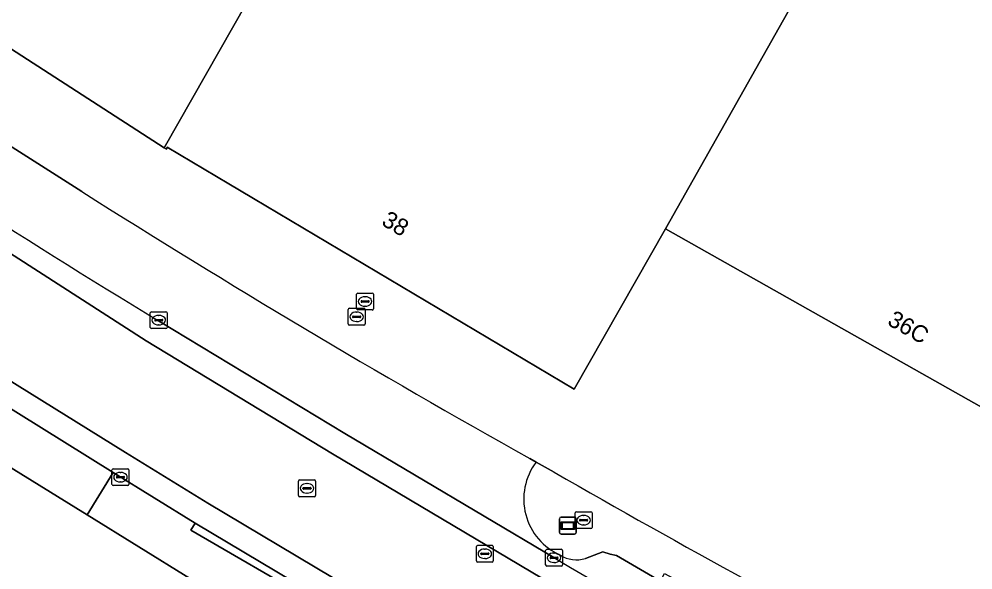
# Model space of a CAD drawing. Extents: x 157692 to 159674, y 381452 to 383291.
# Drawn here: x 158037.9 to 158094.3, y 382832.9 to 382865.4 of the extents above; entities that cross this region are included whole.
import ezdxf

# ---------------------------------------------------------------- set-up
doc = ezdxf.new("R2010")
doc.units = 0
for name, color, linetype in [('IMGEO_Brandkraan', 7, 'Continuous'), ('IMGEO_Erf', 7, 'Continuous'), ('IMGEO_Kolk', 7, 'Continuous'), ('IMGEO_Pand', 7, 'Continuous'), ('IMGEO_Pand_nummerreeks', 7, 'Continuous'), ('IMGEO_Parkeervlak_open', 7, 'Continuous'), ('IMGEO_Rijbaan_lokaal_gesloten', 7, 'Continuous'), ('IMGEO_Rioolput', 7, 'Continuous'), ('IMGEO_Voetpad_open', 7, 'Continuous'), ('IMGEO_Wegwijzer', 7, 'Continuous')]:
    doc.layers.add(name, color=color, linetype=linetype)

msp = doc.modelspace()

# ---------------------------------------------------------------- linework, layer by layer
at = {"layer": 'IMGEO_Brandkraan'}
for p, q in [((158070.778, 382835.394), (158070.778, 382836.246)), ((158070.853, 382836.32), (158071.705, 382836.32)), ((158071.266, 382836.1), (158071.291, 382836.1)), ((158071.779, 382836.246), (158071.779, 382835.394)), ((158071.037, 382835.814), (158071.037, 382835.826)), ((158071.475, 382835.777), (158071.077, 382835.777)), ((158071.08, 382835.863), (158071.478, 382835.863)), ((158071.289, 382835.54), (158071.264, 382835.54)), ((158071.521, 382835.826), (158071.521, 382835.814)), ((158071.705, 382835.32), (158070.853, 382835.32))]:
    msp.add_line(p, q, dxfattribs=at)
for points in [[(158070.778, 382835.394), (158070.778, 382836.246)], [(158070.853, 382836.32), (158071.705, 382836.32)], [(158071.779, 382836.246), (158071.779, 382835.394)], [(158071.705, 382835.32), (158070.853, 382835.32)]]:
    msp.add_lwpolyline(points, dxfattribs=at)
for centre, radius, start, end in [((158070.855, 382836.244), 0.0765, 91.552, 178.448), ((158070.855, 382836.244), 0.0765, 91.552, 178.448), ((158071.703, 382836.244), 0.0765, 1.552, 88.448), ((158071.703, 382836.244), 0.0765, 1.552, 88.448), ((158071.077, 382835.823), 0.0403, 85.8775, 175.7526), ((158071.074, 382835.813), 0.0366, 178.938, 274.7102), ((158071.478, 382835.82), 0.043, 264.8664, 352.4533), ((158071.482, 382835.825), 0.0386, 1.7309, 96.639), ((158070.855, 382835.396), 0.0765, 181.552, 268.448), ((158070.855, 382835.396), 0.0765, 181.552, 268.448), ((158071.703, 382835.396), 0.0765, 271.552, 358.448), ((158071.703, 382835.396), 0.0765, 271.552, 358.448)]:
    msp.add_arc(centre, radius, start, end, dxfattribs=at)
for centre, major_axis, ratio, start_param, end_param in [((158071.265, 382835.82), (-0.387, 0.002), 0.722429, 4.712389, 7.853982), ((158071.29, 382835.82), (-0.39, 0.002), 0.717154, 1.570796, 4.712389)]:
    msp.add_ellipse(centre, major_axis=major_axis, ratio=ratio, start_param=start_param, end_param=end_param, dxfattribs=at)
at = {"layer": 'IMGEO_Erf'}
for points in [[(158076.13, 382853.045), (158070.717, 382843.569), (158046.651, 382857.868), (158046.598, 382857.745), (158046.458, 382857.836), (158022.805, 382873.114), (158020.11, 382868.927), (158041.603, 382855.242)], [(158092.511, 382826.086), (158105.484, 382819.486), (158137.863, 382804.409), (158140.398, 382808.833), (158117.415, 382821.803), (158116.929, 382820.941), (158117.287, 382820.74), (158117.135, 382820.47), (158108.064, 382825.577), (158108.216, 382825.847), (158108.573, 382825.646), (158109.078, 382826.544), (158108.747, 382826.73), (158111.059, 382830.851), (158111.302, 382830.713), (158112.496, 382832.829), (158113.362, 382832.341), (158132.855, 382866.887), (158122.441, 382872.854), (158102.778, 382838.008), (158076.13, 382853.045)], [(158050.392, 382830.942), (158048.03, 382832.355), (158041.92, 382836.127), (158034.709, 382840.579), (158034.48, 382840.708), (158027.823, 382844.977), (158025.817, 382846.208), (158003.91, 382860.703)], [(158068.096, 382839.457), (158068.464, 382839.252), (158069.527, 382838.659)]]:
    msp.add_lwpolyline(points, dxfattribs=at)
for centre, radius, start, end in [((158347.542, 383338.595), 572.039, 237.66815, 240.75738), ((158393.942, 383404.409), 652.165, 240.169003, 242.470793)]:
    msp.add_arc(centre, radius, start, end, dxfattribs=at)
at = {"layer": 'IMGEO_Kolk'}
for p, q in [((158045.645, 382847.218), (158045.645, 382848.07)), ((158045.72, 382848.144), (158046.572, 382848.144)), ((158046.133, 382847.924), (158046.158, 382847.924)), ((158046.646, 382848.07), (158046.646, 382847.218)), ((158045.904, 382847.638), (158045.904, 382847.65)), ((158046.342, 382847.601), (158045.944, 382847.601)), ((158045.947, 382847.687), (158046.345, 382847.687)), ((158046.156, 382847.364), (158046.131, 382847.364)), ((158046.388, 382847.65), (158046.388, 382847.638)), ((158046.572, 382847.144), (158045.72, 382847.144)), ((158043.454, 382838.861), (158044.306, 382838.861)), ((158043.379, 382837.935), (158043.379, 382838.787)), ((158043.638, 382838.355), (158043.638, 382838.367)), ((158044.076, 382838.318), (158043.678, 382838.318)), ((158043.681, 382838.404), (158044.079, 382838.404)), ((158043.867, 382838.641), (158043.892, 382838.641)), ((158044.122, 382838.367), (158044.122, 382838.355)), ((158044.38, 382838.787), (158044.38, 382837.935)), ((158044.306, 382837.861), (158043.454, 382837.861)), ((158043.89, 382838.081), (158043.865, 382838.081)), ((158069.03, 382833.171), (158069.03, 382834.023)), ((158069.105, 382834.097), (158069.957, 382834.097)), ((158069.518, 382833.877), (158069.543, 382833.877)), ((158070.031, 382834.023), (158070.031, 382833.171)), ((158069.289, 382833.591), (158069.289, 382833.603)), ((158069.727, 382833.554), (158069.329, 382833.554)), ((158069.332, 382833.64), (158069.73, 382833.64)), ((158069.541, 382833.317), (158069.516, 382833.317)), ((158069.773, 382833.603), (158069.773, 382833.591)), ((158069.957, 382833.097), (158069.105, 382833.097))]:
    msp.add_line(p, q, dxfattribs=at)
for points in [[(158045.645, 382847.218), (158045.645, 382848.07)], [(158045.72, 382848.144), (158046.572, 382848.144)], [(158046.646, 382848.07), (158046.646, 382847.218)], [(158046.572, 382847.144), (158045.72, 382847.144)], [(158043.454, 382838.861), (158044.306, 382838.861)], [(158043.379, 382837.935), (158043.379, 382838.787)], [(158044.38, 382838.787), (158044.38, 382837.935)], [(158044.306, 382837.861), (158043.454, 382837.861)], [(158069.03, 382833.171), (158069.03, 382834.023)], [(158069.105, 382834.097), (158069.957, 382834.097)], [(158070.031, 382834.023), (158070.031, 382833.171)], [(158069.957, 382833.097), (158069.105, 382833.097)]]:
    msp.add_lwpolyline(points, dxfattribs=at)
for centre, radius, start, end in [((158045.722, 382848.068), 0.0765, 91.552, 178.448), ((158045.722, 382848.068), 0.0765, 91.552, 178.448), ((158046.57, 382848.068), 0.0765, 1.552, 88.448), ((158046.57, 382848.068), 0.0765, 1.552, 88.448), ((158045.944, 382847.647), 0.0403, 85.8775, 175.7526), ((158045.941, 382847.637), 0.0366, 178.938, 274.7102), ((158046.345, 382847.644), 0.043, 264.8664, 352.4533), ((158046.349, 382847.649), 0.0386, 1.7309, 96.639), ((158045.722, 382847.22), 0.0765, 181.552, 268.448), ((158045.722, 382847.22), 0.0765, 181.552, 268.448), ((158046.57, 382847.22), 0.0765, 271.552, 358.448), ((158046.57, 382847.22), 0.0765, 271.552, 358.448), ((158043.456, 382838.785), 0.0765, 91.552, 178.448), ((158043.456, 382838.785), 0.0765, 91.552, 178.448), ((158044.304, 382838.785), 0.0765, 1.552, 88.448), ((158044.304, 382838.785), 0.0765, 1.552, 88.448), ((158043.678, 382838.364), 0.0403, 85.8775, 175.7526), ((158043.675, 382838.354), 0.0366, 178.938, 274.7102), ((158044.079, 382838.361), 0.043, 264.8664, 352.4533), ((158044.083, 382838.366), 0.0386, 1.7309, 96.639), ((158043.456, 382837.937), 0.0765, 181.552, 268.448), ((158043.456, 382837.937), 0.0765, 181.552, 268.448), ((158044.304, 382837.937), 0.0765, 271.552, 358.448), ((158044.304, 382837.937), 0.0765, 271.552, 358.448), ((158069.107, 382834.021), 0.0765, 91.552, 178.448), ((158069.107, 382834.021), 0.0765, 91.552, 178.448), ((158069.955, 382834.021), 0.0765, 1.552, 88.448), ((158069.955, 382834.021), 0.0765, 1.552, 88.448), ((158069.107, 382833.173), 0.0765, 181.552, 268.448), ((158069.107, 382833.173), 0.0765, 181.552, 268.448), ((158069.329, 382833.6), 0.0403, 85.8775, 175.7526), ((158069.326, 382833.59), 0.0366, 178.938, 274.7102), ((158069.73, 382833.597), 0.043, 264.8664, 352.4533), ((158069.734, 382833.602), 0.0386, 1.7309, 96.639), ((158069.955, 382833.173), 0.0765, 271.552, 358.448), ((158069.955, 382833.173), 0.0765, 271.552, 358.448)]:
    msp.add_arc(centre, radius, start, end, dxfattribs=at)
for centre, major_axis, ratio, start_param, end_param in [((158046.132, 382847.644), (-0.387, 0.002), 0.722429, 4.712389, 7.853982), ((158046.157, 382847.644), (-0.39, 0.002), 0.717154, 1.570796, 4.712389), ((158043.866, 382838.361), (-0.387, 0.002), 0.722429, 4.712389, 7.853982), ((158043.891, 382838.361), (-0.39, 0.002), 0.717154, 1.570796, 4.712389), ((158069.517, 382833.597), (-0.387, 0.002), 0.722429, 4.712389, 7.853982), ((158069.542, 382833.597), (-0.39, 0.002), 0.717154, 1.570796, 4.712389)]:
    msp.add_ellipse(centre, major_axis=major_axis, ratio=ratio, start_param=start_param, end_param=end_param, dxfattribs=at)
at = {"layer": 'IMGEO_Pand'}
for points in [[(158122.441, 382872.854), (158124.852, 382877.126), (158127.345, 382881.544), (158100.687, 382896.586), (158100.512, 382896.433), (158085.86, 382870.298), (158076.13, 382853.045), (158102.778, 382838.008)], [(158039.814, 382896.314), (158032.094, 382884.956), (158030.914, 382885.71), (158022.805, 382873.114), (158046.458, 382857.836), (158053.822, 382870.765), (158061.383, 382884.128)], [(158061.383, 382884.128), (158053.822, 382870.765), (158046.458, 382857.836), (158046.598, 382857.745), (158046.651, 382857.868), (158070.717, 382843.569), (158076.13, 382853.045), (158085.86, 382870.298)]]:
    msp.add_lwpolyline(points, close=True, dxfattribs=at)
at = {"layer": 'IMGEO_Parkeervlak_open'}
for points in [[(158041.603, 382855.242), (158020.11, 382868.927)], [(158046.131, 382847.609), (158057.152, 382840.952), (158069.511, 382833.607)], [(158068.464, 382839.252), (158068.096, 382839.457)], [(158126.257, 382807.046), (158118.868, 382810.337), (158112.129, 382813.57), (158105.351, 382816.808), (158104.321, 382817.32), (158098.956, 382819.986), (158096.186, 382821.403), (158091.449, 382823.826), (158084.635, 382827.414), (158075.824, 382832.223), (158073.22, 382833.728), (158072.852, 382833.819), (158072.419, 382833.946), (158071.381, 382833.55)]]:
    msp.add_lwpolyline(points, dxfattribs=at)
for centre, radius, start, end in [((158333.468, 383321.136), 553.887, 235.75549, 238.75052), ((158347.542, 383338.595), 572.039, 237.66815, 240.75738), ((158071.369, 382837.072), 3.632, 143.1187, 246.1417), ((158070.863, 382835.29), 1.815, 237.963, 286.5792), ((158320.346, 383264.713), 498.769, 239.8074, 244.02209)]:
    msp.add_arc(centre, radius, start, end, dxfattribs=at)
at = {"layer": 'IMGEO_Rijbaan_lokaal_gesloten'}
for points in [[(158150.232, 382793.099), (158135.179, 382799.369), (158132.175, 382800.62), (158132.064, 382800.666), (158127.783, 382802.635), (158116.454, 382807.771), (158101.276, 382815.071), (158086.186, 382822.743), (158068.81, 382832.394), (158056.432, 382839.751), (158045.401, 382846.414), (158021.35, 382861.883), (158020.199, 382862.608), (158016.569, 382864.897), (158009.18, 382869.92), (158002.271, 382874.944), (157999.154, 382877.165), (157990.107, 382883.875), (157980.403, 382891.346), (157969.466, 382900.26), (157960.172, 382908.073), (157953.723, 382913.768)], [(158021.782, 382863.269), (158020.988, 382863.766), (158020.199, 382862.608), (158021.35, 382861.883), (158045.401, 382846.414), (158056.432, 382839.751), (158068.81, 382832.394), (158086.186, 382822.743), (158101.276, 382815.071), (158116.454, 382807.771), (158127.783, 382802.635), (158132.064, 382800.666), (158132.175, 382800.62), (158135.179, 382799.369), (158150.232, 382793.099)], [(158027.585, 382848.593), (158036.304, 382843.07), (158043.443, 382838.631), (158048.293, 382835.652), (158058.878, 382829.334)], [(158069.511, 382833.607), (158057.152, 382840.952), (158046.131, 382847.609)], [(158059.605, 382830.531), (158049.045, 382836.833), (158044.179, 382839.822), (158037.048, 382844.256)], [(158037.048, 382844.256), (158044.179, 382839.822), (158049.045, 382836.833), (158059.605, 382830.531), (158078.049, 382820.024), (158093.411, 382812.024), (158110.915, 382803.527), (158121.561, 382798.603), (158128.648, 382795.428), (158128.687, 382795.41), (158132.24, 382793.865), (158134.794, 382792.768), (158138.633, 382791.144), (158146.804, 382787.774), (158153.039, 382785.283)]]:
    msp.add_lwpolyline(points, dxfattribs=at)
for centre, radius, start, end in [((158333.468, 383321.136), 553.887, 235.75549, 238.75052), ((158320.346, 383264.713), 498.769, 239.8074, 244.02209)]:
    msp.add_arc(centre, radius, start, end, dxfattribs=at)
at = {"layer": 'IMGEO_Rioolput'}
for p, q in [((158057.85, 382848.319), (158057.85, 382849.171)), ((158057.925, 382849.245), (158058.777, 382849.245)), ((158058.338, 382849.025), (158058.363, 382849.025)), ((158058.851, 382849.171), (158058.851, 382848.319)), ((158058.109, 382848.739), (158058.109, 382848.751)), ((158058.547, 382848.702), (158058.149, 382848.702)), ((158058.152, 382848.788), (158058.55, 382848.788)), ((158058.361, 382848.465), (158058.336, 382848.465)), ((158058.593, 382848.751), (158058.593, 382848.739)), ((158057.351, 382847.418), (158057.351, 382848.27)), ((158057.426, 382848.344), (158058.278, 382848.344)), ((158057.61, 382847.838), (158057.61, 382847.85)), ((158057.653, 382847.887), (158058.051, 382847.887)), ((158057.839, 382848.124), (158057.864, 382848.124)), ((158058.777, 382848.245), (158057.925, 382848.245)), ((158058.094, 382847.85), (158058.094, 382847.838)), ((158058.352, 382848.27), (158058.352, 382847.418)), ((158058.278, 382847.344), (158057.426, 382847.344)), ((158058.048, 382847.801), (158057.65, 382847.801)), ((158057.862, 382847.564), (158057.837, 382847.564)), ((158054.41, 382837.278), (158054.41, 382838.13)), ((158054.485, 382838.204), (158055.337, 382838.204)), ((158054.669, 382837.698), (158054.669, 382837.71)), ((158054.712, 382837.747), (158055.11, 382837.747)), ((158054.898, 382837.984), (158054.923, 382837.984)), ((158055.153, 382837.71), (158055.153, 382837.698)), ((158055.411, 382838.13), (158055.411, 382837.278)), ((158055.337, 382837.204), (158054.485, 382837.204)), ((158055.107, 382837.661), (158054.709, 382837.661)), ((158054.921, 382837.424), (158054.896, 382837.424)), ((158065.01, 382834.334), (158065.862, 382834.334)), ((158064.935, 382833.408), (158064.935, 382834.26)), ((158065.194, 382833.828), (158065.194, 382833.84)), ((158065.632, 382833.791), (158065.234, 382833.791)), ((158065.237, 382833.877), (158065.635, 382833.877)), ((158065.423, 382834.114), (158065.448, 382834.114)), ((158065.678, 382833.84), (158065.678, 382833.828)), ((158065.936, 382834.26), (158065.936, 382833.408)), ((158065.862, 382833.334), (158065.01, 382833.334)), ((158065.446, 382833.554), (158065.421, 382833.554))]:
    msp.add_line(p, q, dxfattribs=at)
for points in [[(158057.85, 382848.319), (158057.85, 382849.171)], [(158057.925, 382849.245), (158058.777, 382849.245)], [(158058.851, 382849.171), (158058.851, 382848.319)], [(158057.351, 382847.418), (158057.351, 382848.27)], [(158057.426, 382848.344), (158058.278, 382848.344)], [(158058.777, 382848.245), (158057.925, 382848.245)], [(158058.352, 382848.27), (158058.352, 382847.418)], [(158058.278, 382847.344), (158057.426, 382847.344)], [(158054.41, 382837.278), (158054.41, 382838.13)], [(158054.485, 382838.204), (158055.337, 382838.204)], [(158055.411, 382838.13), (158055.411, 382837.278)], [(158055.337, 382837.204), (158054.485, 382837.204)], [(158065.01, 382834.334), (158065.862, 382834.334)], [(158064.935, 382833.408), (158064.935, 382834.26)], [(158065.936, 382834.26), (158065.936, 382833.408)], [(158065.862, 382833.334), (158065.01, 382833.334)]]:
    msp.add_lwpolyline(points, dxfattribs=at)
for centre, radius, start, end in [((158057.927, 382849.169), 0.0765, 91.552, 178.448), ((158057.927, 382849.169), 0.0765, 91.552, 178.448), ((158058.775, 382849.169), 0.0765, 1.552, 88.448), ((158058.775, 382849.169), 0.0765, 1.552, 88.448), ((158058.149, 382848.748), 0.0403, 85.8775, 175.7526), ((158058.146, 382848.738), 0.0366, 178.938, 274.7102), ((158058.55, 382848.745), 0.043, 264.8664, 352.4533), ((158058.554, 382848.75), 0.0386, 1.7309, 96.639), ((158057.428, 382848.268), 0.0765, 91.552, 178.448), ((158057.428, 382848.268), 0.0765, 91.552, 178.448), ((158057.65, 382847.847), 0.0403, 85.8775, 175.7526), ((158057.647, 382847.837), 0.0366, 178.938, 274.7102), ((158057.927, 382848.321), 0.0765, 181.552, 268.448), ((158057.927, 382848.321), 0.0765, 181.552, 268.448), ((158058.051, 382847.844), 0.043, 264.8664, 352.4533), ((158058.055, 382847.849), 0.0386, 1.7309, 96.639), ((158058.276, 382848.268), 0.0765, 1.552, 88.448), ((158058.276, 382848.268), 0.0765, 1.552, 88.448), ((158058.775, 382848.321), 0.0765, 271.552, 358.448), ((158058.775, 382848.321), 0.0765, 271.552, 358.448), ((158057.428, 382847.42), 0.0765, 181.552, 268.448), ((158057.428, 382847.42), 0.0765, 181.552, 268.448), ((158058.276, 382847.42), 0.0765, 271.552, 358.448), ((158058.276, 382847.42), 0.0765, 271.552, 358.448), ((158054.487, 382838.128), 0.0765, 91.552, 178.448), ((158054.487, 382838.128), 0.0765, 91.552, 178.448), ((158054.709, 382837.707), 0.0403, 85.8775, 175.7526), ((158054.706, 382837.697), 0.0366, 178.938, 274.7102), ((158055.11, 382837.704), 0.043, 264.8664, 352.4533), ((158055.114, 382837.709), 0.0386, 1.7309, 96.639), ((158055.335, 382838.128), 0.0765, 1.552, 88.448), ((158055.335, 382838.128), 0.0765, 1.552, 88.448), ((158054.487, 382837.28), 0.0765, 181.552, 268.448), ((158054.487, 382837.28), 0.0765, 181.552, 268.448), ((158055.335, 382837.28), 0.0765, 271.552, 358.448), ((158055.335, 382837.28), 0.0765, 271.552, 358.448), ((158065.012, 382834.258), 0.0765, 91.552, 178.448), ((158065.012, 382834.258), 0.0765, 91.552, 178.448), ((158065.86, 382834.258), 0.0765, 1.552, 88.448), ((158065.86, 382834.258), 0.0765, 1.552, 88.448), ((158065.234, 382833.837), 0.0403, 85.8775, 175.7526), ((158065.231, 382833.827), 0.0366, 178.938, 274.7102), ((158065.635, 382833.834), 0.043, 264.8664, 352.4533), ((158065.639, 382833.839), 0.0386, 1.7309, 96.639), ((158065.012, 382833.41), 0.0765, 181.552, 268.448), ((158065.012, 382833.41), 0.0765, 181.552, 268.448), ((158065.86, 382833.41), 0.0765, 271.552, 358.448), ((158065.86, 382833.41), 0.0765, 271.552, 358.448)]:
    msp.add_arc(centre, radius, start, end, dxfattribs=at)
for centre, major_axis, ratio, start_param, end_param in [((158058.337, 382848.745), (-0.387, 0.002), 0.722429, 4.712389, 7.853982), ((158058.362, 382848.745), (-0.39, 0.002), 0.717154, 1.570796, 4.712389), ((158057.838, 382847.844), (-0.387, 0.002), 0.722429, 4.712389, 7.853982), ((158057.863, 382847.844), (-0.39, 0.002), 0.717154, 1.570796, 4.712389), ((158054.897, 382837.704), (-0.387, 0.002), 0.722429, 4.712389, 7.853982), ((158054.922, 382837.704), (-0.39, 0.002), 0.717154, 1.570796, 4.712389), ((158065.422, 382833.834), (-0.387, 0.002), 0.722429, 4.712389, 7.853982), ((158065.447, 382833.834), (-0.39, 0.002), 0.717154, 1.570796, 4.712389)]:
    msp.add_ellipse(centre, major_axis=major_axis, ratio=ratio, start_param=start_param, end_param=end_param, dxfattribs=at)
at = {"layer": 'IMGEO_Voetpad_open'}
msp.add_lwpolyline([(158041.92, 382836.127), (158043.443, 382838.631), (158036.304, 382843.07), (158034.709, 382840.579)], close=True, dxfattribs=at)
for points in [[(158069.527, 382838.659), (158068.464, 382839.252)], [(158077.398, 382818.784), (158077.148, 382818.352), (158048.043, 382835.22), (158048.293, 382835.652), (158043.443, 382838.631), (158041.92, 382836.127), (158048.03, 382832.355), (158050.392, 382830.942), (158058.323, 382826.237), (158059.162, 382825.854)], [(158058.878, 382829.334), (158048.293, 382835.652), (158048.043, 382835.22), (158077.148, 382818.352), (158077.398, 382818.784)], [(158071.381, 382833.55), (158072.419, 382833.946), (158072.852, 382833.819), (158073.22, 382833.728), (158075.824, 382832.223), (158076.061, 382832.662), (158084.893, 382827.893), (158084.635, 382827.414), (158091.449, 382823.826), (158096.186, 382821.403), (158096.649, 382822.335), (158104.784, 382818.251), (158104.321, 382817.32), (158105.351, 382816.808), (158112.129, 382813.57), (158118.868, 382810.337), (158126.257, 382807.046)]]:
    msp.add_lwpolyline(points, dxfattribs=at)
for centre, radius, start, end in [((158071.369, 382837.072), 3.632, 143.1187, 246.1417), ((158393.942, 383404.409), 652.165, 240.169003, 242.470793), ((158070.863, 382835.29), 1.815, 237.963, 286.5792)]:
    msp.add_arc(centre, radius, start, end, dxfattribs=at)
at = {"layer": 'IMGEO_Wegwijzer'}
for p, q in [((158069.949, 382835.999), (158070.739, 382835.999)), ((158070.739, 382835.999), (158069.949, 382835.999)), ((158069.849, 382835.099), (158069.849, 382835.899)), ((158069.849, 382835.899), (158069.849, 382835.099)), ((158070.839, 382835.899), (158070.839, 382835.099)), ((158070.839, 382835.099), (158070.839, 382835.899)), ((158070.739, 382834.999), (158069.949, 382834.999)), ((158069.949, 382834.999), (158070.739, 382834.999))]:
    msp.add_line(p, q, dxfattribs=at)
for points in [[(158069.95, 382835.731), (158070.738, 382835.731), (158070.738, 382835.267), (158069.95, 382835.267), (158069.95, 382835.731)], [(158070.015, 382835.666), (158070.015, 382835.332), (158070.673, 382835.332), (158070.673, 382835.666), (158070.015, 382835.666)]]:
    msp.add_lwpolyline(points, dxfattribs=at)
for centre, start, end in [((158069.949, 382835.899), 90, 180), ((158069.949, 382835.899), 90, 180), ((158070.739, 382835.899), 0, 90), ((158070.739, 382835.899), 360, 90), ((158069.949, 382835.099), 180, 270), ((158069.949, 382835.099), 180, 270), ((158070.739, 382835.099), 270, 0), ((158070.739, 382835.099), 270, 0)]:
    msp.add_arc(centre, 0.1, start, end, dxfattribs=at)

# ---------------------------------------------------------------- texts
at = {"layer": 'IMGEO_Pand_nummerreeks'}
for s, rotation, p in [('38', 329.283, (158059.263, 382853.306)), ('36C', 330.3666, (158089.185, 382847.407))]:
    msp.add_text(s, height=1, rotation=rotation, dxfattribs=at).set_placement(p)

doc.saveas('drawing.dxf')
